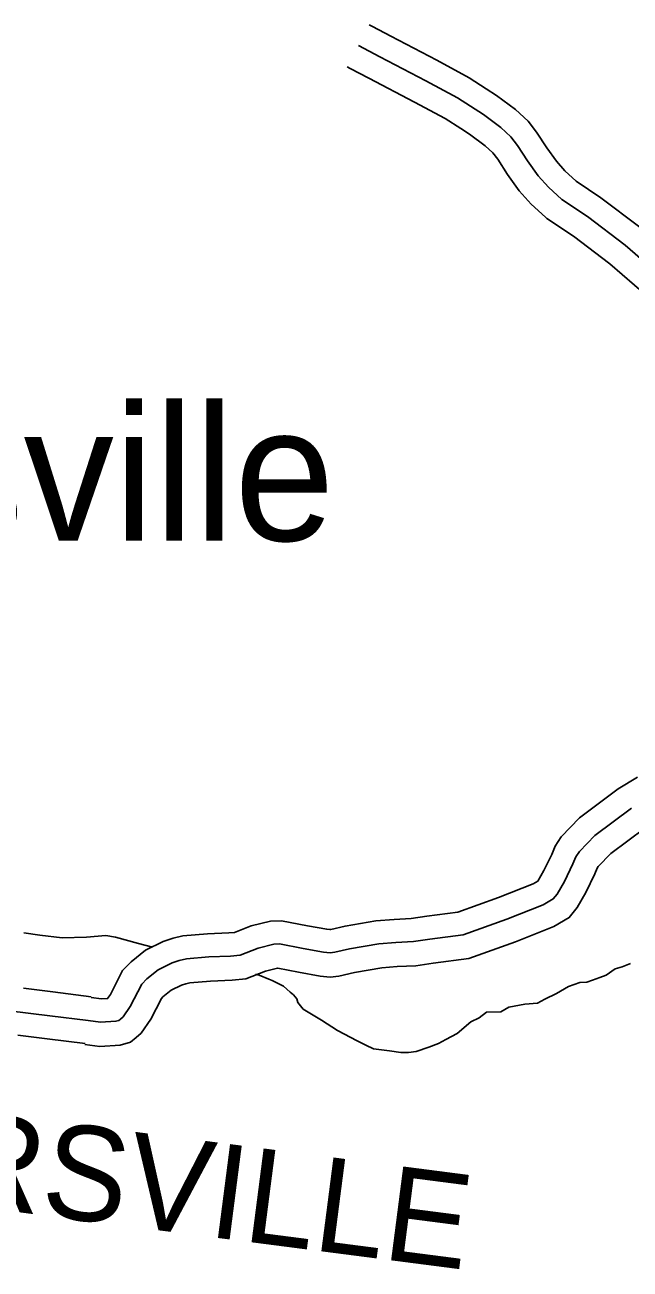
# Model space of a CAD drawing. Extents: x 1551132 to 1791609, y 378168 to 563823.
# Drawn here: x 1653929 to 1656295, y 403771 to 408635 of the extents above; entities that cross this region are included whole.
import ezdxf

# ---------------------------------------------------------------- set-up
doc = ezdxf.new("R2010")
doc.units = 0
for name, color, linetype in [('DESIGN - ROW - Right-of-Way and Easement Labels', 7, 'Continuous'), ('DESIGN - TRANSPORTATION - Text', 7, 'Continuous'), ('SURVEY - PROPERTY - Owners', 7, 'Continuous'), ('SURVEY - VEGETATION - Features with Text', 7, 'Continuous')]:
    doc.layers.add(name, color=color, linetype=linetype)

msp = doc.modelspace()

# ---------------------------------------------------------------- linework, layer by layer
at = {"layer": 'DESIGN - TRANSPORTATION - Text'}
for points in [[(1653925.398, 405085.164), (1653987.338, 405076.714), (1654075.269, 405066.072), (1654169.284, 405069.414), (1654245.315, 405074.889), (1654283.273, 405068.605), (1654373.112, 405043.93), (1654428.286, 405030.038)], [(1654882.175, 404904.101), (1654896.15, 404899.993), (1654939.999, 404877.651), (1654965.84, 404853.425), (1654979.773, 404843.308), (1654991.673, 404827.199), (1654995.581, 404813.149), (1655017.405, 404786.948), (1655089.12, 404744.372), (1655150.852, 404703.871), (1655228.584, 404663.253), (1655262.483, 404646.986), (1655292.382, 404632.753), (1655354.331, 404624.303), (1655398.288, 404617.977), (1655428.279, 404617.769), (1655458.303, 404621.561), (1655508.419, 404639.236), (1655546.51, 404652.987), (1655574.609, 404668.812), (1655618.766, 404692.538), (1655673.065, 404738.231), (1655705.164, 404754.031), (1655733.305, 404775.865), (1655789.312, 404777.473), (1655821.428, 404795.274), (1655883.502, 404806.849), (1655933.526, 404810.508), (1655961.633, 404826.333), (1656007.774, 404848.042), (1656053.948, 404875.76), (1656098.055, 404891.468), (1656126.063, 404893.277), (1656148.112, 404901.135), (1656176.178, 404910.952), (1656202.236, 404920.786), (1656236.394, 404944.578), (1656264.443, 404952.395), (1656296.534, 404966.187)], [(1654830.085, 404923.877), (1654844.285, 404920.393), (1654882.175, 404904.101)]]:
    msp.add_lwpolyline(points, dxfattribs=at)
at = {"layer": 'SURVEY - PROPERTY - Owners'}
for points in [[(1656332.976, 407844.896), (1656181.23, 407959.616), (1656084.732, 408024.051), (1656040.05, 408064.86), (1656006.784, 408102.044), (1655969.152, 408154.904), (1655928.969, 408216.222), (1655896.403, 408259.649), (1655847.071, 408304.675), (1655773.223, 408359.909), (1655732.716, 408385.793), (1655666.159, 408428.311), (1655539.162, 408497.238), (1655359.441, 408590.949), (1655287.651, 408628.958), (1655275.451, 408635.416)], [(1656452.698, 407620.84), (1656275.828, 407774.386), (1656128.648, 407885.656), (1656028.633, 407952.441), (1655975.501, 408000.967), (1655935.819, 408045.326), (1655894.245, 408103.719), (1655854.679, 408164.096), (1655828.955, 408198.397), (1655789.198, 408234.69), (1655721.574, 408285.266), (1655620.052, 408350.126), (1655496.554, 408417.152), (1655317.259, 408510.647), (1655232.994, 408555.256)], [(1656360.525, 407575.989), (1656216.421, 407701.092), (1656073.991, 407808.77), (1655970.251, 407878.039), (1655964.085, 407883.697), (1655908.403, 407934.548), (1655862.054, 407986.366), (1655816.38, 408050.51), (1655777.456, 408109.911), (1655758.84, 408134.729), (1655729.032, 408161.938), (1655667.884, 408207.672), (1655633.118, 408229.889), (1655572.128, 408268.849), (1655452.264, 408333.9), (1655273.41, 408427.169), (1655201.078, 408465.454), (1655188.862, 408471.929)], [(1654187.558, 404832.507), (1654227.866, 404827.299), (1654252.09, 404828.732), (1654263.273, 404844.491), (1654311.189, 404938.752), (1654344.58, 404972.803), (1654400.803, 405017.462), (1654469.035, 405052.255), (1654508.592, 405065.555), (1654546.917, 405073.889), (1654642.831, 405081.889), (1654725.812, 405085.206), (1654748.829, 405087.648), (1654813.135, 405112.523), (1654889.867, 405131.741), (1654932.041, 405133.316), (1655033.364, 405113.699), (1655109.045, 405099.832), (1655121.153, 405098.648), (1655124.753, 405099.073), (1655180.677, 405112.149), (1655301.341, 405132.399), (1655372.647, 405138.341), (1655439.737, 405141.658), (1655500.161, 405150.65), (1655621.458, 405166.517), (1655781.113, 405223.469), (1655915.935, 405277.42), (1655934.384, 405288.029), (1655934.468, 405288.137), (1655957.992, 405329.496), (1655988.725, 405392.198), (1656002.108, 405424.982), (1656025.557, 405461.242), (1656097.481, 405534.777), (1656249.102, 405648.497), (1656324.409, 405694.856)], [(1654175.933, 404742.547), (1654224.699, 404736.247), (1654284.706, 404739.788), (1654295.922, 404743.172), (1654302.83, 404748.88), (1654312.83, 404757.597), (1654341.105, 404797.432), (1654385.72, 404885.201), (1654405.403, 404905.268), (1654450.102, 404940.777), (1654504.284, 404968.403), (1654532.759, 404977.978), (1654560.383, 404983.987), (1654648.414, 404991.328), (1654732.421, 404994.687), (1654770.345, 404998.712), (1654840.618, 405025.896), (1654902.717, 405041.447), (1654925.024, 405042.28), (1655016.572, 405024.555), (1655096.445, 405009.921), (1655122.07, 405007.421), (1655140.436, 405009.588), (1655198.518, 405023.163), (1655312.632, 405042.314), (1655378.655, 405047.814), (1655448.67, 405051.28), (1655512.719, 405060.806), (1655642.816, 405077.831), (1655813.212, 405138.608), (1655955.584, 405195.585), (1655994.649, 405218.044), (1656009.866, 405237.227), (1656038.215, 405287.07), (1656071.539, 405355.055), (1656082.881, 405382.848), (1656096.772, 405404.323), (1656157.462, 405466.383), (1656300.192, 405573.428)], [(1654163.85, 404649.028), (1654221.407, 404641.594), (1654301.322, 404646.311), (1654341.338, 404658.378), (1654363.846, 404676.978), (1654383.229, 404693.879), (1654422.011, 404748.514), (1654463.193, 404829.532), (1654468.627, 404835.066), (1654501.351, 404861.067), (1654540.925, 404881.242), (1654557.883, 404886.942), (1654574.383, 404890.534), (1654654.214, 404897.193), (1654739.287, 404900.593), (1654792.711, 404906.26), (1654869.184, 404935.844), (1654916.075, 404947.586), (1654917.725, 404947.644), (1654999.114, 404931.885), (1655083.346, 404916.46), (1655123.028, 404912.585), (1655156.744, 404916.56), (1655217.067, 404930.661), (1655324.365, 404948.669), (1655384.905, 404953.711), (1655457.962, 404957.328), (1655525.769, 404967.42), (1655665.024, 404985.637), (1655846.578, 405050.397), (1655996.799, 405110.516), (1656057.298, 405145.292), (1656088.239, 405184.309), (1656121.605, 405242.969), (1656157.621, 405316.446), (1656166.845, 405339.047), (1656170.804, 405345.164), (1656219.819, 405395.282), (1656353.3, 405495.393)], [(1653923.606, 404869.208), (1654038.595, 404855.358), (1654188.008, 404836.066)], [(1653867.091, 404781.039), (1654026.92, 404761.789), (1654175.933, 404742.547)], [(1653901.481, 404685.528), (1654015.687, 404671.778), (1654164.317, 404652.586)]]:
    msp.add_lwpolyline(points, dxfattribs=at)

# ---------------------------------------------------------------- texts
at = {"layer": 'DESIGN - ROW - Right-of-Way and Easement Labels'}
msp.add_text('STIVERSVILLE', height=369.9916, rotation=352.642292, dxfattribs=at).set_placement((1652211.569, 404212.042))
at = {"layer": 'SURVEY - VEGETATION - Features with Text'}
msp.add_text('Stiversville', height=527.98765, rotation=0.000031, dxfattribs=at).set_placement((1651766.132, 406618.703))

doc.saveas('drawing.dxf')
